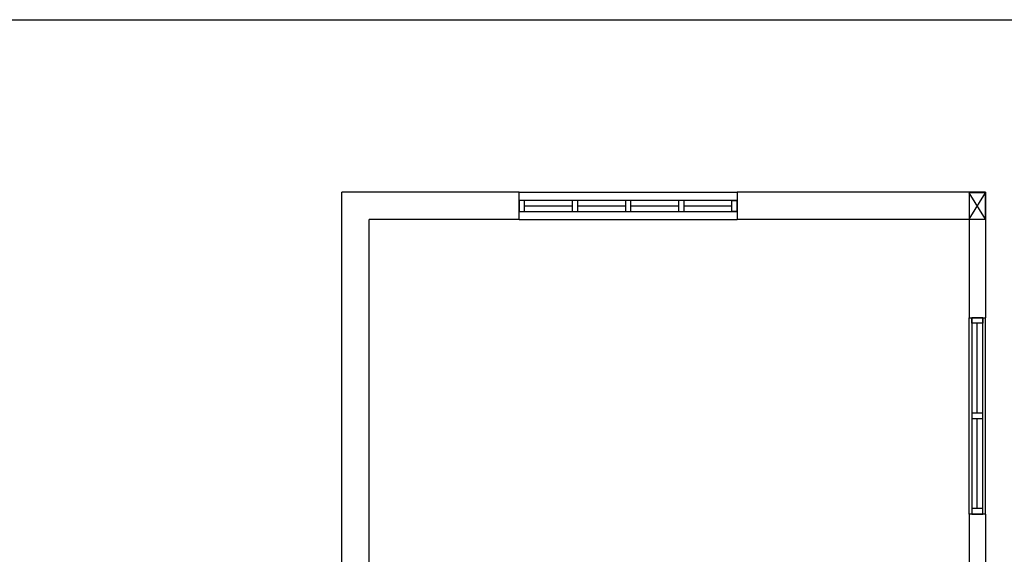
# Model space of a CAD drawing. Header units: millimetres. Extents: x -559 to 10735, y -2326 to 222.
# Tile 368 of 656: x 2617.52 to 2622.21, y -1893.8 to -1891.26. Entities that reach past the tile are written whole.
import ezdxf

# ---------------------------------------------------------------- set-up
doc = ezdxf.new("R2010")
doc.units = ezdxf.units.MM
doc.header["$LTSCALE"] = 4
doc.layers.add('Extremos da Area Total', color=253, linetype='Continuous')
doc.layers.add('Planta Baixa', color=251, linetype='Continuous')

# ---------------------------------------------------------------- blocks, each defined once
blk = doc.blocks.new('AUW01D3S-flat-9-flat-1')
at = {"color": 9}
for p, q in [((-0.075, 0), (-0.075, 1.8)), ((0.075, 0), (0.075, 1.8))]:
    blk.add_line(p, q, dxfattribs=at)
blk = doc.blocks.new('AUD18D1S-flat-19-flat-1')
at = {"color": 9}
for p, q in [((-0.075, 1.8), (0.075, 1.8)), ((0.075, 0), (-0.075, 0))]:
    blk.add_line(p, q, dxfattribs=at)
blk = doc.blocks.new('AUD19D1S-flat-19-flat-1')
at = {"color": 9}
for p, q in [((0, 1.8), (0, 1.8)), ((0, 0), (0, 0))]:
    blk.add_line(p, q, dxfattribs=at)
blk = doc.blocks.new('AUD37D1S-flat-53-flat-1')
at = {"color": 9}
for p, q in [((-0.05, 0.05), (-0.05, 0)), ((0.05, 0.05), (-0.05, 0.05)), ((-0.05, 0), (0.05, 0)), ((0.05, 0), (0.05, 0.05))]:
    blk.add_line(p, q, dxfattribs=at)
at = {"color": 9, "oblique": 36.8699, "width": 1.25, "flags": 3}
for p in [(-0.05, 0.05), (0, 0.05), (0.05, 0.05)]:
    blk.add_attdef('JAMBPT', p, '', height=0.00632, rotation=153.43495, dxfattribs=at)
at = {"color": 9, "width": 0.5, "flags": 3}
for p in [(-0.05, 0.05), (0, 0.05)]:
    blk.add_attdef('JAMBPT', p, '', height=0.01, rotation=90, dxfattribs=at)
blk = doc.blocks.new('AUD37D1S-flat-52-flat-1')
at = {"color": 9}
for p, q in [((-0.05, 0), (0.05, 0)), ((-0.05, -0.05), (-0.05, 0)), ((0.05, 0), (0.05, -0.05)), ((0.05, -0.05), (-0.05, -0.05))]:
    blk.add_line(p, q, dxfattribs=at)
at = {"color": 9, "text_generation_flag": 4, "flags": 3}
for p, height, rotation, width in [((-0.05, -0.05), 0.00632, 206.56505, 1.25), ((-0.05, -0.05), 0.01, 270, 0.5), ((0, -0.05), 0.00632, 206.56505, 1.25), ((0, -0.05), 0.01, 270, 0.5), ((0.05, -0.05), 0.00632, 206.56505, 1.25)]:
    blk.add_attdef('JAMBPT', p, '', height=height, rotation=rotation, dxfattribs=dict(at, width=width))
blk = doc.blocks.new('AUD40D1S-flat-18-flat-1')
at = {"color": 9}
for p, q in [((-0.05, 0.9), (-0.05, -0.9)), ((0.05, 0.9), (-0.05, 0.9)), ((0.05, -0.9), (0.05, 0.9)), ((-0.05, -0.9), (0.05, -0.9))]:
    blk.add_line(p, q, dxfattribs=at)
blk = doc.blocks.new('AUD40D1S-flat-17-flat-1')
at = {"color": 9}
for p, q in [((-0.05, 0.9), (-0.05, -0.9)), ((0.05, 0.9), (-0.05, 0.9)), ((0.05, -0.9), (0.05, 0.9)), ((-0.05, -0.9), (0.05, -0.9))]:
    blk.add_line(p, q, dxfattribs=at)
blk = doc.blocks.new('AUD37D1S-flat-51-flat-1')
at = {"color": 9}
for p, q in [((-0.05, 0.05), (-0.05, 0)), ((0.05, 0.05), (-0.05, 0.05)), ((-0.05, 0), (0.05, 0)), ((0.05, 0), (0.05, 0.05))]:
    blk.add_line(p, q, dxfattribs=at)
at = {"color": 9, "oblique": 36.8699, "width": 1.25, "flags": 3}
for p in [(-0.05, 0.05), (0, 0.05), (0.05, 0.05)]:
    blk.add_attdef('JAMBPT', p, '', height=0.00632, rotation=153.43495, dxfattribs=at)
at = {"color": 9, "width": 0.5, "flags": 3}
for p in [(-0.05, 0.05), (0, 0.05)]:
    blk.add_attdef('JAMBPT', p, '', height=0.01, rotation=90, dxfattribs=at)
blk = doc.blocks.new('AUW01D1S-flat-22-flat-1')
at = {"color": 9}
blk.add_line((0, -0.4125), (0, 0.4125), dxfattribs=at)
blk = doc.blocks.new('AUW01D1S-flat-21-flat-1')
at = {"color": 9}
blk.add_line((0, -0.4125), (0, 0.4125), dxfattribs=at)
blk = doc.blocks.new('AUW01D3S-flat-4-flat-1')
at = {"color": 9}
for p, q in [((0, 0.125), (2, 0.125)), ((0, -0.125), (2, -0.125))]:
    blk.add_line(p, q, dxfattribs=at)
blk = doc.blocks.new('AUD18D1S-flat-14-flat-1')
at = {"color": 9}
for p, q in [((0, -0.125), (0, 0.125)), ((2, 0.125), (2, -0.125))]:
    blk.add_line(p, q, dxfattribs=at)
blk = doc.blocks.new('AUD19D1S-flat-14-flat-1')
at = {"color": 9}
for p, q in [((0, 0), (0, 0)), ((2, 0), (2, 0))]:
    blk.add_line(p, q, dxfattribs=at)
blk = doc.blocks.new('AUD37D1S-flat-38-flat-1')
at = {"color": 9}
for p, q in [((0, 0.05), (0, -0.05)), ((0.05, 0.05), (0, 0.05)), ((0.05, -0.05), (0.05, 0.05)), ((0, -0.05), (0.05, -0.05))]:
    blk.add_line(p, q, dxfattribs=at)
at = {"color": 9, "oblique": 36.8699, "width": 1.25, "flags": 3}
for p in [(0.05, 0.05), (0.05, 0), (0.05, -0.05)]:
    blk.add_attdef('JAMBPT', p, '', height=0.00632, rotation=63.43495, dxfattribs=at)
at = {"color": 9, "width": 0.5, "flags": 3}
for p in [(0.05, 0.05), (0.05, 0)]:
    blk.add_attdef('JAMBPT', p, '', height=0.01, dxfattribs=at)
blk = doc.blocks.new('AUD37D1S-flat-37-flat-1')
at = {"color": 9}
for p, q in [((-0.05, 0.05), (0, 0.05)), ((-0.05, -0.05), (-0.05, 0.05)), ((0, 0.05), (0, -0.05)), ((0, -0.05), (-0.05, -0.05))]:
    blk.add_line(p, q, dxfattribs=at)
at = {"color": 9, "text_generation_flag": 4, "flags": 3}
for p, height, rotation, width in [((-0.05, 0.05), 0.01, 180, 0.5), ((-0.05, 0), 0.01, 180, 0.5), ((-0.05, 0.05), 0.00632, 116.56505, 1.25), ((-0.05, 0), 0.00632, 116.56505, 1.25), ((-0.05, -0.05), 0.00632, 116.56505, 1.25)]:
    blk.add_attdef('JAMBPT', p, '', height=height, rotation=rotation, dxfattribs=dict(at, width=width))
blk = doc.blocks.new('AUD40D1S-flat-8-flat-1')
at = {"color": 9}
for p, q in [((-1, 0.05), (-1, -0.05)), ((1, 0.05), (-1, 0.05)), ((1, -0.05), (1, 0.05)), ((-1, -0.05), (1, -0.05))]:
    blk.add_line(p, q, dxfattribs=at)
blk = doc.blocks.new('AUD40D1S-flat-7-flat-1')
at = {"color": 9}
for p, q in [((-1, 0.05), (-1, -0.05)), ((1, 0.05), (-1, 0.05)), ((1, -0.05), (1, 0.05)), ((-1, -0.05), (1, -0.05))]:
    blk.add_line(p, q, dxfattribs=at)
blk = doc.blocks.new('AUD37D1S-flat-36-flat-1')
at = {"color": 9}
for p, q in [((0, 0.05), (0, -0.05)), ((0.05, 0.05), (0, 0.05)), ((0.05, -0.05), (0.05, 0.05)), ((0, -0.05), (0.05, -0.05))]:
    blk.add_line(p, q, dxfattribs=at)
at = {"color": 9, "oblique": 36.8699, "width": 1.25, "flags": 3}
for p in [(0.05, 0.05), (0.05, 0), (0.05, -0.05)]:
    blk.add_attdef('JAMBPT', p, '', height=0.00632, rotation=63.43495, dxfattribs=at)
at = {"color": 9, "width": 0.5, "flags": 3}
for p in [(0.05, 0.05), (0.05, 0)]:
    blk.add_attdef('JAMBPT', p, '', height=0.01, dxfattribs=at)
blk = doc.blocks.new('AUD37D1S-flat-35-flat-1')
at = {"color": 9}
for p, q in [((0, 0.05), (0, -0.05)), ((0.05, 0.05), (0, 0.05)), ((0.05, -0.05), (0.05, 0.05)), ((0, -0.05), (0.05, -0.05))]:
    blk.add_line(p, q, dxfattribs=at)
at = {"color": 9, "oblique": 36.8699, "width": 1.25, "flags": 3}
for p in [(0.05, 0.05), (0.05, 0), (0.05, -0.05)]:
    blk.add_attdef('JAMBPT', p, '', height=0.00632, rotation=63.43495, dxfattribs=at)
at = {"color": 9, "width": 0.5, "flags": 3}
for p in [(0.05, 0.05), (0.05, 0)]:
    blk.add_attdef('JAMBPT', p, '', height=0.01, dxfattribs=at)
blk = doc.blocks.new('AUD37D1S-flat-34-flat-1')
at = {"color": 9}
for p, q in [((0, 0.05), (0, -0.05)), ((0.05, 0.05), (0, 0.05)), ((0.05, -0.05), (0.05, 0.05)), ((0, -0.05), (0.05, -0.05))]:
    blk.add_line(p, q, dxfattribs=at)
at = {"color": 9, "oblique": 36.8699, "width": 1.25, "flags": 3}
for p in [(0.05, 0.05), (0.05, 0), (0.05, -0.05)]:
    blk.add_attdef('JAMBPT', p, '', height=0.00632, rotation=63.43495, dxfattribs=at)
at = {"color": 9, "width": 0.5, "flags": 3}
for p in [(0.05, 0.05), (0.05, 0)]:
    blk.add_attdef('JAMBPT', p, '', height=0.01, dxfattribs=at)
blk = doc.blocks.new('AUW01D1S-flat-12-flat-1')
at = {"color": 9}
blk.add_line((-0.21875, 0), (0.21875, 0), dxfattribs=at)
blk = doc.blocks.new('AUW01D1S-flat-11-flat-1')
at = {"color": 9}
blk.add_line((-0.21875, 0), (0.21875, 0), dxfattribs=at)
blk = doc.blocks.new('AUW01D1S-flat-10-flat-1')
at = {"color": 9}
blk.add_line((-0.21875, 0), (0.21875, 0), dxfattribs=at)
blk = doc.blocks.new('AUW01D1S-flat-9-flat-1')
at = {"color": 9}
blk.add_line((-0.21875, 0), (0.21875, 0), dxfattribs=at)

msp = doc.modelspace()

# ---------------------------------------------------------------- linework, layer by layer
at = {"layer": 'Extremos da Area Total'}
msp.add_lwpolyline([(2612.6025, -1892.8914), (2612.6025, -1891.2561), (2661.1758, -1891.2561), (2661.1758, -1905.291), (2612.6025, -1905.291), (2612.6025, -1893.1667)], dxfattribs=at)
at = {"layer": 'Planta Baixa'}
for p, q in [((2619.8971, -1892.0783), (2619.0532, -1892.0783)), ((2619.0532, -1894.8595), (2619.0532, -1892.0783)), ((2622.1174, -1892.0783), (2620.9359, -1892.0783)), ((2622.1174, -1892.2055), (2622.0395, -1892.0809)), ((2622.0395, -1892.2055), (2622.1174, -1892.0809)), ((2622.1174, -1892.0783), (2622.1174, -1892.6756)), ((2619.8971, -1892.2081), (2619.183, -1892.2081)), ((2619.183, -1894.8595), (2619.183, -1892.2081)), ((2622.0395, -1892.2081), (2620.9359, -1892.2081)), ((2622.0395, -1892.2081), (2622.0395, -1892.6756)), ((2622.0395, -1893.6104), (2622.0395, -1894.74)), ((2622.1174, -1893.6104), (2622.1174, -1894.74))]:
    msp.add_line(p, q, dxfattribs=at)
msp.add_lwpolyline([(2622.0395, -1892.2055), (2622.1174, -1892.2055), (2622.1174, -1892.0809), (2622.0395, -1892.0809)], close=True, dxfattribs=at)

# ---------------------------------------------------------------- block references
at = {"layer": 'Planta Baixa', "xscale": 0.5193635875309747, "yscale": 0.5193635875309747, "zscale": 0.5193635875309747}
for name, p in [('AUW01D3S-flat-4-flat-1', (2619.8971, -1892.1432)), ('AUD18D1S-flat-14-flat-1', (2619.8971, -1892.1432)), ('AUD37D1S-flat-38-flat-1', (2619.8971, -1892.1432)), ('AUD40D1S-flat-8-flat-1', (2620.4165, -1892.1432)), ('AUD40D1S-flat-7-flat-1', (2620.4165, -1892.1432)), ('AUD19D1S-flat-14-flat-1', (2619.8971, -1892.1432)), ('AUW01D1S-flat-12-flat-1', (2620.0367, -1892.1432)), ('AUD37D1S-flat-36-flat-1', (2620.1503, -1892.1432)), ('AUW01D1S-flat-11-flat-1', (2620.2899, -1892.1432)), ('AUD37D1S-flat-35-flat-1', (2620.4035, -1892.1432)), ('AUW01D1S-flat-10-flat-1', (2620.5431, -1892.1432)), ('AUD37D1S-flat-34-flat-1', (2620.6567, -1892.1432)), ('AUW01D1S-flat-9-flat-1', (2620.7963, -1892.1432)), ('AUD37D1S-flat-37-flat-1', (2620.9359, -1892.1432)), ('AUW01D3S-flat-9-flat-1', (2622.0785, -1893.6104)), ('AUD18D1S-flat-19-flat-1', (2622.0785, -1893.6104)), ('AUD37D1S-flat-52-flat-1', (2622.0785, -1892.6756)), ('AUD40D1S-flat-18-flat-1', (2622.0785, -1893.143)), ('AUD40D1S-flat-17-flat-1', (2622.0785, -1893.143)), ('AUD19D1S-flat-19-flat-1', (2622.0785, -1893.6104)), ('AUW01D1S-flat-21-flat-1', (2622.0785, -1892.9158)), ('AUD37D1S-flat-51-flat-1', (2622.0785, -1893.156)), ('AUW01D1S-flat-22-flat-1', (2622.0785, -1893.3702)), ('AUD37D1S-flat-53-flat-1', (2622.0785, -1893.6104))]:
    msp.add_blockref(name, p, dxfattribs=at)

doc.saveas('drawing.dxf')
